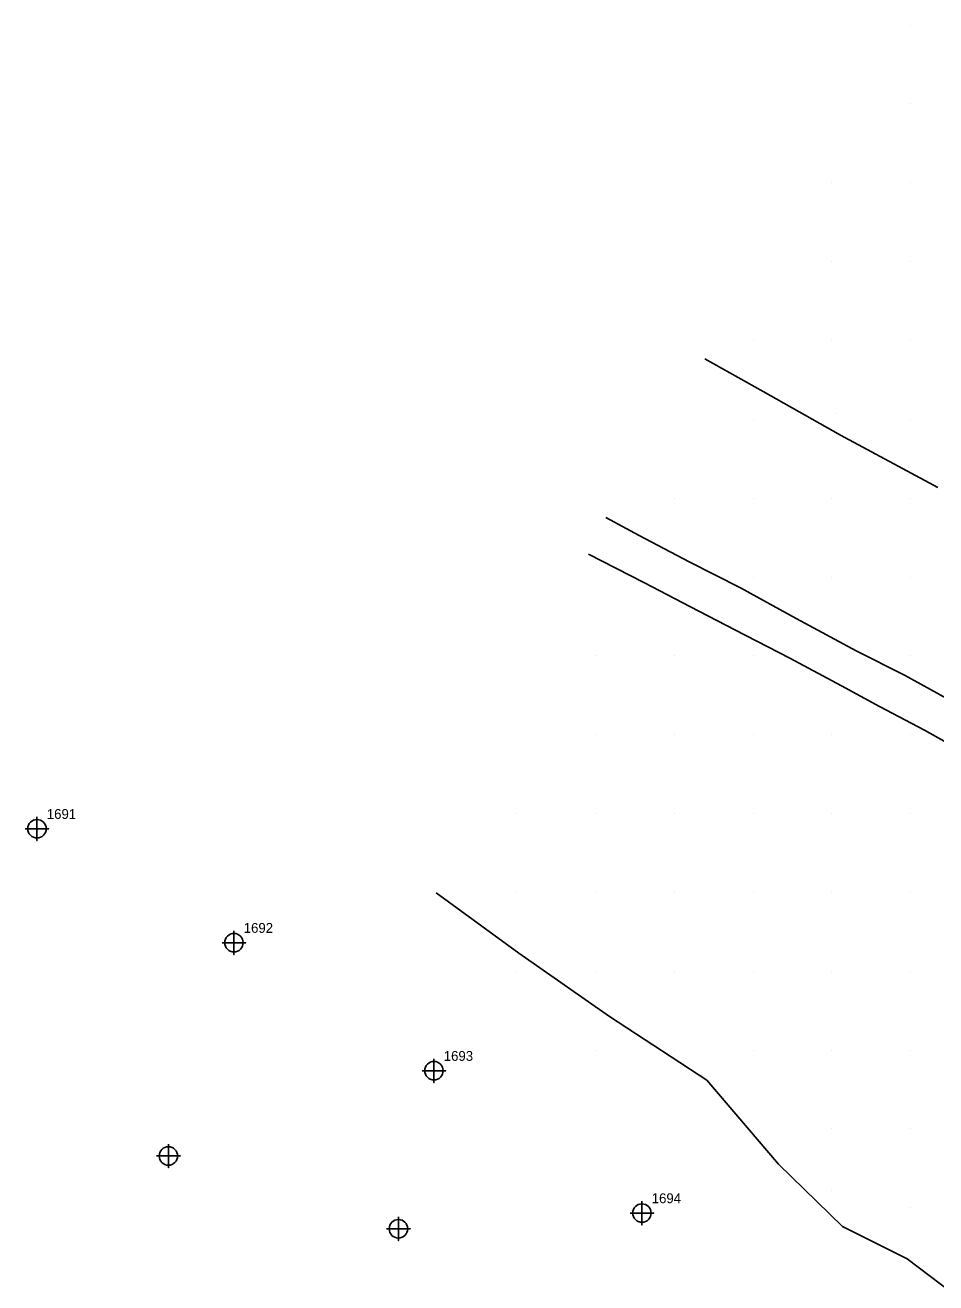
# Model space of a CAD drawing. Extents: x 2062781 to 2066835, y 358981 to 366501.
# Drawn here: x 2063294.7 to 2063525.7, y 360648.4 to 360967.4 of the extents above; entities that cross this region are included whole.
import ezdxf

# ---------------------------------------------------------------- set-up
doc = ezdxf.new("R2010")
doc.units = 0
for name, color, linetype in [('Exist DTM Regular Point CELL', 7, 'Continuous'), ('Exist DTM Regular Point Cogo Number', 7, 'Continuous'), ('PH Exist DTM Breakline', 7, 'Continuous'), ('PH Exist DTM Point', 7, 'Continuous')]:
    doc.layers.add(name, color=color, linetype=linetype)

msp = doc.modelspace()

# ---------------------------------------------------------------- linework, layer by layer
at = {"layer": 'Exist DTM Regular Point CELL'}
for points in [[(2063297.67, 360766.54), (2063297.67, 360760.54), (2063297.67, 360763.54), (2063300.67, 360763.54), (2063294.67, 360763.54)], [(2063347.63, 360737.64), (2063347.63, 360731.64), (2063347.63, 360734.64), (2063350.63, 360734.64), (2063344.63, 360734.64)], [(2063398.38, 360705.17), (2063398.38, 360699.17), (2063398.38, 360702.17), (2063401.38, 360702.17), (2063395.38, 360702.17)], [(2063331.02, 360683.54), (2063331.02, 360677.54), (2063331.02, 360680.54), (2063334.02, 360680.54), (2063328.02, 360680.54)], [(2063451.14, 360669.06), (2063451.14, 360663.06), (2063451.14, 360666.06), (2063454.14, 360666.06), (2063448.14, 360666.06)], [(2063389.38, 360665.06), (2063389.38, 360659.06), (2063389.38, 360662.06), (2063392.38, 360662.06), (2063386.38, 360662.06)]]:
    msp.add_lwpolyline(points, dxfattribs=at)
for centre in [(2063297.67, 360763.54), (2063347.63, 360734.64), (2063398.38, 360702.17), (2063331.02, 360680.54), (2063451.14, 360666.06), (2063389.38, 360662.06)]:
    msp.add_circle(centre, 2.34, dxfattribs=at)
at = {"layer": 'PH Exist DTM Breakline'}
for points in [[(2063467.09, 360882.71), (2063481.89, 360874.42), (2063501.54, 360863.41), (2063526.26, 360850.07)], [(2063528.48, 360796.59), (2063517.81, 360802.51), (2063505.54, 360808.66), (2063490.28, 360816.92), (2063476.18, 360824.67), (2063463.11, 360831.26), (2063450.46, 360837.93), (2063441.96, 360842.5)], [(2063437.61, 360833.21), (2063451.67, 360826.05), (2063463.48, 360819.81), (2063474.72, 360814), (2063488.66, 360806.84), (2063501.78, 360799.8), (2063511.39, 360794.57), (2063522.85, 360788.52), (2063534, 360782.28)], [(2063398.94, 360747.31), (2063419.92, 360731.98), (2063442.95, 360715.96), (2063467.66, 360699.76), (2063485.8, 360678.5), (2063502, 360662.67), (2063518.48, 360654.42), (2063532.76, 360643.6), (2063539.4, 360633.02), (2063535.52, 360624.56), (2063534.04, 360612.46), (2063527.19, 360593.09), (2063518.43, 360582.03), (2063508.89, 360565.29), (2063502.6, 360545.3), (2063489.07, 360532.38)]]:
    msp.add_lwpolyline(points, dxfattribs=at)
at = {"layer": 'PH Exist DTM Point'}
for p, q in [((2063519.37, 360967.39), (2063519.37, 360967.39)), ((2063519.37, 360947.39), (2063519.37, 360947.39)), ((2063499.37, 360927.39), (2063499.37, 360927.39)), ((2063519.37, 360927.39), (2063519.37, 360927.39)), ((2063499.37, 360907.39), (2063499.37, 360907.39)), ((2063519.37, 360907.39), (2063519.37, 360907.39)), ((2063479.37, 360887.39), (2063479.37, 360887.39)), ((2063499.37, 360887.39), (2063499.37, 360887.39)), ((2063519.37, 360887.39), (2063519.37, 360887.39)), ((2063479.37, 360867.39), (2063479.37, 360867.39)), ((2063500.24, 360868.99), (2063500.24, 360868.99)), ((2063519.37, 360867.39), (2063519.37, 360867.39)), ((2063459.37, 360847.39), (2063459.37, 360847.39)), ((2063479.37, 360847.39), (2063479.37, 360847.39)), ((2063499.34, 360847.37), (2063499.34, 360847.37)), ((2063519.37, 360847.39), (2063519.37, 360847.39)), ((2063479.37, 360827.39), (2063479.37, 360827.39)), ((2063499.37, 360827.39), (2063499.37, 360827.39)), ((2063519.37, 360827.39), (2063519.37, 360827.39)), ((2063439.37, 360807.39), (2063439.37, 360807.39)), ((2063459.37, 360807.39), (2063459.37, 360807.39)), ((2063479.37, 360807.39), (2063479.37, 360807.39)), ((2063519.37, 360807.39), (2063519.37, 360807.39)), ((2063439.37, 360787.39), (2063439.37, 360787.39)), ((2063459.37, 360787.39), (2063459.37, 360787.39)), ((2063479.37, 360787.39), (2063479.37, 360787.39)), ((2063499.37, 360787.39), (2063499.37, 360787.39)), ((2063519.37, 360787.39), (2063519.37, 360787.39)), ((2063419.37, 360767.39), (2063419.37, 360767.39)), ((2063439.37, 360767.39), (2063439.37, 360767.39)), ((2063459.37, 360767.39), (2063459.37, 360767.39)), ((2063479.37, 360767.39), (2063479.37, 360767.39)), ((2063499.37, 360767.39), (2063499.37, 360767.39)), ((2063519.37, 360767.39), (2063519.37, 360767.39)), ((2063419.36, 360747.4), (2063419.36, 360747.4)), ((2063439.37, 360747.39), (2063439.37, 360747.39)), ((2063459.37, 360747.39), (2063459.37, 360747.39)), ((2063479.37, 360747.39), (2063479.37, 360747.39)), ((2063499.37, 360747.39), (2063499.37, 360747.39)), ((2063519.37, 360747.39), (2063519.37, 360747.39)), ((2063419.34, 360727.41), (2063419.34, 360727.41)), ((2063439.37, 360727.39), (2063439.37, 360727.39)), ((2063459.37, 360727.39), (2063459.37, 360727.39)), ((2063479.37, 360727.39), (2063479.37, 360727.39)), ((2063499.37, 360727.39), (2063499.37, 360727.39)), ((2063519.37, 360727.39), (2063519.37, 360727.39)), ((2063439.37, 360707.39), (2063439.37, 360707.39)), ((2063459.37, 360707.39), (2063459.37, 360707.39)), ((2063479.37, 360707.39), (2063479.37, 360707.39)), ((2063499.37, 360707.39), (2063499.37, 360707.39)), ((2063519.37, 360707.39), (2063519.37, 360707.39)), ((2063479.37, 360687.39), (2063479.37, 360687.39)), ((2063499.37, 360687.39), (2063499.37, 360687.39)), ((2063519.37, 360687.39), (2063519.37, 360687.39)), ((2063499.28, 360671.8), (2063499.28, 360671.8)), ((2063519.37, 360667.39), (2063519.37, 360667.39))]:
    msp.add_line(p, q, dxfattribs=at)

# ---------------------------------------------------------------- texts
at = {"layer": 'Exist DTM Regular Point Cogo Number'}
for s, p in [('1691', (2063300.17, 360766.04)), ('1691', (2063300.17, 360766.04)), ('1691', (2063300.17, 360766.04)), ('1692', (2063350.13, 360737.14)), ('1692', (2063350.13, 360737.14)), ('1692', (2063350.13, 360737.14)), ('1693', (2063400.88, 360704.67)), ('1693', (2063400.88, 360704.67)), ('1693', (2063400.88, 360704.67)), ('1694', (2063453.64, 360668.56)), ('1694', (2063453.64, 360668.56)), ('1694', (2063453.64, 360668.56))]:
    msp.add_text(s, height=2.5, dxfattribs=at).set_placement(p)

doc.saveas('drawing.dxf')
